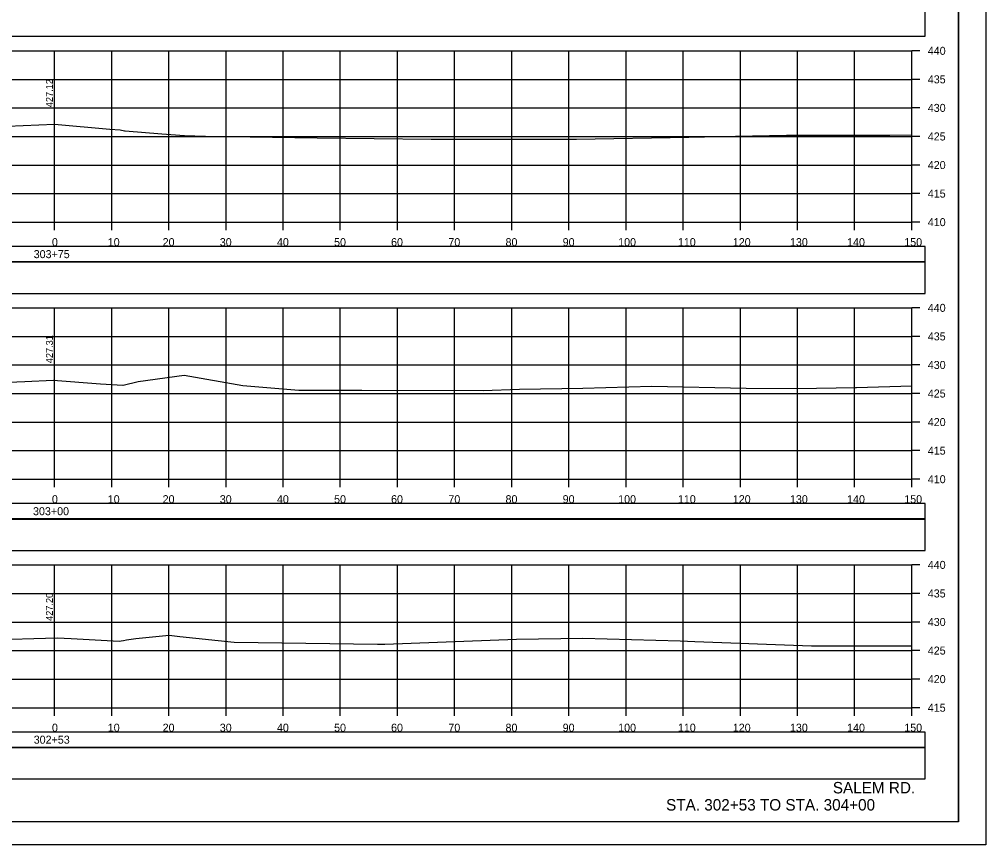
# Model space of a CAD drawing. Extents: x 1371057 to 1372761, y 380005 to 390517.
# Drawn here: x 1372591.7 to 1372760.8, y 389519.3 to 389663.8 of the extents above; entities that cross this region are included whole.
import ezdxf

# ---------------------------------------------------------------- set-up
doc = ezdxf.new("R2010")
doc.units = 0
for name, color, linetype in [('R_Axis', 7, 'Continuous'), ('R_Axis Annot', 7, 'Continuous'), ('R_Border', 7, 'Continuous'), ('R_Dimension', 7, 'Continuous'), ('R_Draft', 7, 'Continuous'), ('R_Exist Surface', 7, 'Continuous'), ('R_Grid', 7, 'Continuous'), ('R_No Plot', 7, 'Continuous'), ('R_Xsect Elev', 7, 'Continuous')]:
    doc.layers.add(name, color=color, linetype=linetype)

msp = doc.modelspace()

# ---------------------------------------------------------------- linework, layer by layer
at = {"layer": 'R_Axis'}
for p, q in [((1372747.84, 389628.32), (1372747.84, 389658.32)), ((1372749.24, 389658.32), (1372747.84, 389658.32)), ((1372749.24, 389653.32), (1372747.84, 389653.32)), ((1372749.24, 389648.32), (1372747.84, 389648.32)), ((1372749.24, 389643.32), (1372747.84, 389643.32)), ((1372749.24, 389638.32), (1372747.84, 389638.32)), ((1372749.24, 389633.32), (1372747.84, 389633.32)), ((1372447.84, 389628.32), (1372747.84, 389628.32)), ((1372597.84, 389626.92), (1372597.84, 389628.32)), ((1372607.84, 389626.92), (1372607.84, 389628.32)), ((1372617.84, 389626.92), (1372617.84, 389628.32)), ((1372627.84, 389626.92), (1372627.84, 389628.32)), ((1372637.84, 389626.92), (1372637.84, 389628.32)), ((1372647.84, 389626.92), (1372647.84, 389628.32)), ((1372657.84, 389626.92), (1372657.84, 389628.32)), ((1372667.84, 389626.92), (1372667.84, 389628.32)), ((1372677.84, 389626.92), (1372677.84, 389628.32)), ((1372687.84, 389626.92), (1372687.84, 389628.32)), ((1372697.84, 389626.92), (1372697.84, 389628.32)), ((1372707.84, 389626.92), (1372707.84, 389628.32)), ((1372717.84, 389626.92), (1372717.84, 389628.32)), ((1372727.84, 389626.92), (1372727.84, 389628.32)), ((1372737.84, 389626.92), (1372737.84, 389628.32)), ((1372747.84, 389626.92), (1372747.84, 389628.32)), ((1372749.24, 389628.32), (1372747.84, 389628.32)), ((1372747.84, 389583.32), (1372747.84, 389613.32)), ((1372749.24, 389613.32), (1372747.84, 389613.32)), ((1372749.24, 389608.32), (1372747.84, 389608.32)), ((1372749.24, 389603.32), (1372747.84, 389603.32)), ((1372749.24, 389598.32), (1372747.84, 389598.32)), ((1372749.24, 389593.32), (1372747.84, 389593.32)), ((1372749.24, 389588.32), (1372747.84, 389588.32)), ((1372447.84, 389583.32), (1372747.84, 389583.32)), ((1372597.84, 389581.92), (1372597.84, 389583.32)), ((1372607.84, 389581.92), (1372607.84, 389583.32)), ((1372617.84, 389581.92), (1372617.84, 389583.32)), ((1372627.84, 389581.92), (1372627.84, 389583.32)), ((1372637.84, 389581.92), (1372637.84, 389583.32)), ((1372647.84, 389581.92), (1372647.84, 389583.32)), ((1372657.84, 389581.92), (1372657.84, 389583.32)), ((1372667.84, 389581.92), (1372667.84, 389583.32)), ((1372677.84, 389581.92), (1372677.84, 389583.32)), ((1372687.84, 389581.92), (1372687.84, 389583.32)), ((1372697.84, 389581.92), (1372697.84, 389583.32)), ((1372707.84, 389581.92), (1372707.84, 389583.32)), ((1372717.84, 389581.92), (1372717.84, 389583.32)), ((1372727.84, 389581.92), (1372727.84, 389583.32)), ((1372737.84, 389581.92), (1372737.84, 389583.32)), ((1372747.84, 389581.92), (1372747.84, 389583.32)), ((1372749.24, 389583.32), (1372747.84, 389583.32)), ((1372747.84, 389543.32), (1372747.84, 389568.32)), ((1372749.24, 389568.32), (1372747.84, 389568.32)), ((1372749.24, 389563.32), (1372747.84, 389563.32)), ((1372749.24, 389558.32), (1372747.84, 389558.32)), ((1372749.24, 389553.32), (1372747.84, 389553.32)), ((1372749.24, 389548.32), (1372747.84, 389548.32)), ((1372447.84, 389543.32), (1372747.84, 389543.32)), ((1372597.84, 389541.92), (1372597.84, 389543.32)), ((1372607.84, 389541.92), (1372607.84, 389543.32)), ((1372617.84, 389541.92), (1372617.84, 389543.32)), ((1372627.84, 389541.92), (1372627.84, 389543.32)), ((1372637.84, 389541.92), (1372637.84, 389543.32)), ((1372647.84, 389541.92), (1372647.84, 389543.32)), ((1372657.84, 389541.92), (1372657.84, 389543.32)), ((1372667.84, 389541.92), (1372667.84, 389543.32)), ((1372677.84, 389541.92), (1372677.84, 389543.32)), ((1372687.84, 389541.92), (1372687.84, 389543.32)), ((1372697.84, 389541.92), (1372697.84, 389543.32)), ((1372707.84, 389541.92), (1372707.84, 389543.32)), ((1372717.84, 389541.92), (1372717.84, 389543.32)), ((1372727.84, 389541.92), (1372727.84, 389543.32)), ((1372737.84, 389541.92), (1372737.84, 389543.32)), ((1372747.84, 389541.92), (1372747.84, 389543.32)), ((1372749.24, 389543.32), (1372747.84, 389543.32))]:
    msp.add_line(p, q, dxfattribs=at)
at = {"layer": 'R_Border'}
for q in [(1372756.02, 389728.78), (1372439.84, 389523.32)]:
    msp.add_line((1372756.02, 389523.32), q, dxfattribs=at)
at = {"layer": 'R_Dimension'}
for points in [[(1372445.47, 389660.85), (1372750.2, 389660.85), (1372750.2, 389666.37), (1372445.47, 389666.37)], [(1372445.42, 389621.35), (1372750.16, 389621.35), (1372750.16, 389624.05), (1372445.42, 389624.05)], [(1372445.47, 389615.85), (1372750.2, 389615.85), (1372750.2, 389621.37), (1372445.47, 389621.37)], [(1372445.42, 389576.35), (1372750.16, 389576.35), (1372750.16, 389579.05), (1372445.42, 389579.05)], [(1372445.47, 389570.85), (1372750.2, 389570.85), (1372750.2, 389576.37), (1372445.47, 389576.37)], [(1372445.42, 389536.35), (1372750.16, 389536.35), (1372750.16, 389539.05), (1372445.42, 389539.05)], [(1372445.47, 389530.85), (1372750.2, 389530.85), (1372750.2, 389536.37), (1372445.47, 389536.37)]]:
    msp.add_lwpolyline(points, close=True, dxfattribs=at)
at = {"layer": 'R_Exist Surface'}
for points in [[(1372586.81, 389645.02), (1372597.83, 389645.45), (1372607.5, 389644.61), (1372609.29, 389644.47), (1372610.07, 389644.33), (1372610.22, 389644.31), (1372616.62, 389643.79), (1372620.6, 389643.47), (1372624.27, 389643.4), (1372643.77, 389643.11), (1372663.71, 389642.86), (1372667.43, 389642.82), (1372685.76, 389642.84), (1372686.87, 389642.83), (1372689.18, 389642.86), (1372708.85, 389643.18), (1372716.98, 389643.36), (1372725.91, 389643.55), (1372737.31, 389643.54), (1372743.97, 389643.53), (1372747.84, 389643.59)], [(1372585.63, 389600.16), (1372592.66, 389600.44), (1372597.59, 389600.65), (1372605.89, 389600.04), (1372609.81, 389599.76), (1372609.87, 389599.78), (1372612.44, 389600.43), (1372620.5, 389601.53), (1372630.76, 389599.75), (1372640.6, 389598.89), (1372651.63, 389598.9), (1372672.82, 389598.87), (1372679.21, 389599.11), (1372690.29, 389599.28), (1372702.37, 389599.6), (1372718.87, 389599.27), (1372727.8, 389599.2), (1372738.01, 389599.38), (1372738.18, 389599.39), (1372747.84, 389599.65)], [(1372586.05, 389555.2), (1372598.31, 389555.54), (1372600.74, 389555.43), (1372609.12, 389554.99), (1372609.51, 389555.02), (1372609.93, 389555.09), (1372610.44, 389555.22), (1372612.05, 389555.42), (1372617.9, 389556.02), (1372619.75, 389555.76), (1372629.25, 389554.77), (1372654.35, 389554.44), (1372655.64, 389554.46), (1372678.65, 389555.33), (1372690.27, 389555.47), (1372707.3, 389555.01), (1372709.88, 389554.91), (1372730.29, 389554.17), (1372747.84, 389554.13)]]:
    msp.add_lwpolyline(points, dxfattribs=at)
at = {"layer": 'R_Grid'}
for p, q in [((1372447.84, 389658.32), (1372747.84, 389658.32)), ((1372597.84, 389628.32), (1372597.84, 389658.32)), ((1372607.84, 389628.32), (1372607.84, 389658.32)), ((1372617.84, 389628.32), (1372617.84, 389658.32)), ((1372627.84, 389628.32), (1372627.84, 389658.32)), ((1372637.84, 389628.32), (1372637.84, 389658.32)), ((1372647.84, 389628.32), (1372647.84, 389658.32)), ((1372657.84, 389628.32), (1372657.84, 389658.32)), ((1372667.84, 389628.32), (1372667.84, 389658.32)), ((1372677.84, 389628.32), (1372677.84, 389658.32)), ((1372687.84, 389628.32), (1372687.84, 389658.32)), ((1372697.84, 389628.32), (1372697.84, 389658.32)), ((1372707.84, 389628.32), (1372707.84, 389658.32)), ((1372717.84, 389628.32), (1372717.84, 389658.32)), ((1372727.84, 389628.32), (1372727.84, 389658.32)), ((1372737.84, 389628.32), (1372737.84, 389658.32)), ((1372747.84, 389628.32), (1372747.84, 389658.32)), ((1372447.84, 389653.32), (1372747.84, 389653.32)), ((1372447.84, 389648.32), (1372747.84, 389648.32)), ((1372447.84, 389643.32), (1372747.84, 389643.32)), ((1372447.84, 389638.32), (1372747.84, 389638.32)), ((1372447.84, 389633.32), (1372747.84, 389633.32)), ((1372447.84, 389628.32), (1372747.84, 389628.32)), ((1372447.84, 389613.32), (1372747.84, 389613.32)), ((1372597.84, 389583.32), (1372597.84, 389613.32)), ((1372607.84, 389583.32), (1372607.84, 389613.32)), ((1372617.84, 389583.32), (1372617.84, 389613.32)), ((1372627.84, 389583.32), (1372627.84, 389613.32)), ((1372637.84, 389583.32), (1372637.84, 389613.32)), ((1372647.84, 389583.32), (1372647.84, 389613.32)), ((1372657.84, 389583.32), (1372657.84, 389613.32)), ((1372667.84, 389583.32), (1372667.84, 389613.32)), ((1372677.84, 389583.32), (1372677.84, 389613.32)), ((1372687.84, 389583.32), (1372687.84, 389613.32)), ((1372697.84, 389583.32), (1372697.84, 389613.32)), ((1372707.84, 389583.32), (1372707.84, 389613.32)), ((1372717.84, 389583.32), (1372717.84, 389613.32)), ((1372727.84, 389583.32), (1372727.84, 389613.32)), ((1372737.84, 389583.32), (1372737.84, 389613.32)), ((1372747.84, 389583.32), (1372747.84, 389613.32)), ((1372447.84, 389608.32), (1372747.84, 389608.32)), ((1372447.84, 389603.32), (1372747.84, 389603.32)), ((1372447.84, 389598.32), (1372747.84, 389598.32)), ((1372447.84, 389593.32), (1372747.84, 389593.32)), ((1372447.84, 389588.32), (1372747.84, 389588.32)), ((1372447.84, 389583.32), (1372747.84, 389583.32)), ((1372447.84, 389568.32), (1372747.84, 389568.32)), ((1372597.84, 389543.32), (1372597.84, 389568.32)), ((1372607.84, 389543.32), (1372607.84, 389568.32)), ((1372617.84, 389543.32), (1372617.84, 389568.32)), ((1372627.84, 389543.32), (1372627.84, 389568.32)), ((1372637.84, 389543.32), (1372637.84, 389568.32)), ((1372647.84, 389543.32), (1372647.84, 389568.32)), ((1372657.84, 389543.32), (1372657.84, 389568.32)), ((1372667.84, 389543.32), (1372667.84, 389568.32)), ((1372677.84, 389543.32), (1372677.84, 389568.32)), ((1372687.84, 389543.32), (1372687.84, 389568.32)), ((1372697.84, 389543.32), (1372697.84, 389568.32)), ((1372707.84, 389543.32), (1372707.84, 389568.32)), ((1372717.84, 389543.32), (1372717.84, 389568.32)), ((1372727.84, 389543.32), (1372727.84, 389568.32)), ((1372737.84, 389543.32), (1372737.84, 389568.32)), ((1372747.84, 389543.32), (1372747.84, 389568.32)), ((1372447.84, 389563.32), (1372747.84, 389563.32)), ((1372447.84, 389558.32), (1372747.84, 389558.32)), ((1372447.84, 389553.32), (1372747.84, 389553.32)), ((1372447.84, 389548.32), (1372747.84, 389548.32)), ((1372447.84, 389543.32), (1372747.84, 389543.32))]:
    msp.add_line(p, q, dxfattribs=at)
at = {"layer": 'R_No Plot'}
msp.add_line((1372427.43, 389519.35), (1372760.77, 389519.35), dxfattribs=at)
for points in [[(1372427.43, 389732.68), (1372760.77, 389732.68), (1372760.77, 389519.34), (1372427.43, 389519.34)], [(1372673.76, 389728.78), (1372693.38, 389728.78), (1372693.38, 389718.9), (1372709.49, 389718.9), (1372732.69, 389718.9), (1372732.81, 389690.75), (1372756.02, 389690.75), (1372756.02, 389523.32), (1372439.84, 389523.32), (1372439.84, 389728.78)]]:
    msp.add_lwpolyline(points, close=True, dxfattribs=at)
at = {"layer": 'R_Xsect Elev'}
for p, q in [((1372597.84, 389645.45), (1372597.84, 389655.45)), ((1372597.84, 389600.63), (1372597.84, 389610.63)), ((1372597.84, 389555.52), (1372597.84, 389565.52))]:
    msp.add_line(p, q, dxfattribs=at)

# ---------------------------------------------------------------- texts
at = {"layer": 'R_Axis Annot'}
for s, p in [('440', (1372750.64, 389657.62)), ('435', (1372750.64, 389652.62)), ('430', (1372750.64, 389647.62)), ('425', (1372750.64, 389642.62)), ('420', (1372750.64, 389637.62)), ('415', (1372750.64, 389632.62)), ('410', (1372750.64, 389627.62)), ('0', (1372597.38, 389624.12)), ('10', (1372607.15, 389624.12)), ('20', (1372616.75, 389624.12)), ('30', (1372626.75, 389624.12)), ('40', (1372636.75, 389624.12)), ('50', (1372646.75, 389624.12)), ('60', (1372656.72, 389624.12)), ('70', (1372666.75, 389624.12)), ('80', (1372676.75, 389624.12)), ('90', (1372686.75, 389624.12)), ('100', (1372696.46, 389624.12)), ('110', (1372706.91, 389624.12)), ('120', (1372716.52, 389624.12)), ('130', (1372726.52, 389624.12)), ('140', (1372736.52, 389624.12)), ('150', (1372746.52, 389624.12)), ('303+75', (1372594.19, 389622.02)), ('440', (1372750.64, 389612.62)), ('435', (1372750.64, 389607.62)), ('430', (1372750.64, 389602.62)), ('425', (1372750.64, 389597.62)), ('420', (1372750.64, 389592.62)), ('415', (1372750.64, 389587.62)), ('410', (1372750.64, 389582.62)), ('0', (1372597.38, 389579.12)), ('10', (1372607.15, 389579.12)), ('20', (1372616.75, 389579.12)), ('30', (1372626.75, 389579.12)), ('40', (1372636.75, 389579.12)), ('50', (1372646.75, 389579.12)), ('60', (1372656.72, 389579.12)), ('70', (1372666.75, 389579.12)), ('80', (1372676.75, 389579.12)), ('90', (1372686.75, 389579.12)), ('100', (1372696.46, 389579.12)), ('110', (1372706.91, 389579.12)), ('120', (1372716.52, 389579.12)), ('130', (1372726.52, 389579.12)), ('140', (1372736.52, 389579.12)), ('150', (1372746.52, 389579.12)), ('303+00', (1372594.07, 389577.02)), ('440', (1372750.64, 389567.62)), ('435', (1372750.64, 389562.62)), ('430', (1372750.64, 389557.62)), ('425', (1372750.64, 389552.62)), ('420', (1372750.64, 389547.62)), ('415', (1372750.64, 389542.62)), ('0', (1372597.38, 389539.12)), ('10', (1372607.15, 389539.12)), ('20', (1372616.75, 389539.12)), ('30', (1372626.75, 389539.12)), ('40', (1372636.75, 389539.12)), ('50', (1372646.75, 389539.12)), ('60', (1372656.72, 389539.12)), ('70', (1372666.75, 389539.12)), ('80', (1372676.75, 389539.12)), ('90', (1372686.75, 389539.12)), ('100', (1372696.46, 389539.12)), ('110', (1372706.91, 389539.12)), ('120', (1372716.52, 389539.12)), ('130', (1372726.52, 389539.12)), ('140', (1372736.52, 389539.12)), ('150', (1372746.52, 389539.12)), ('302+53', (1372594.19, 389537.02))]:
    msp.add_text(s, height=1.4, dxfattribs=at).set_placement(p)
at = {"layer": 'R_Draft'}
for s, p in [('SALEM RD.', (1372734.02, 389528.32)), ('STA. 302+53 TO STA. 304+00', (1372704.84, 389525.32))]:
    msp.add_text(s, height=2, dxfattribs=at).set_placement(p)
at = {"layer": 'R_Xsect Elev'}
for s, p in [('427.12', (1372597.54, 389648.45)), ('427.31', (1372597.54, 389603.63)), ('427.20', (1372597.54, 389558.52))]:
    msp.add_text(s, height=1.2, rotation=90, dxfattribs=at).set_placement(p)

doc.saveas('drawing.dxf')
